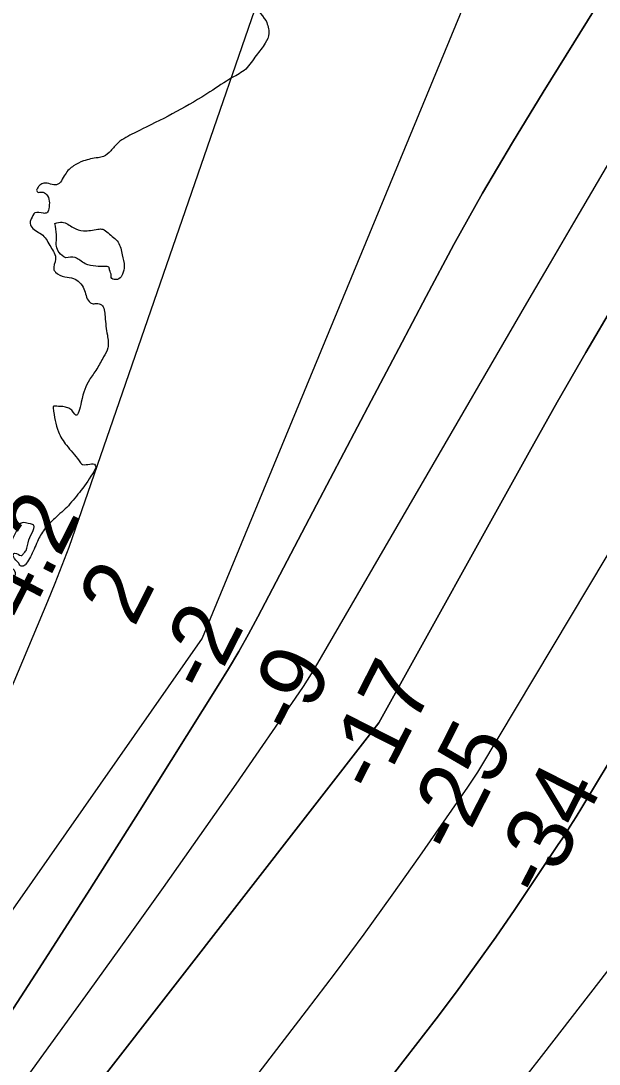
# Model space of a CAD drawing. Extents: x 3279314 to 3317160, y 734079 to 759431.
# Drawn here: x 3309171 to 3309761, y 741400 to 742465 of the extents above; entities that cross this region are included whole.
import ezdxf

# ---------------------------------------------------------------- set-up
doc = ezdxf.new("R2010")
doc.units = 0
for name, color, linetype in [('V-RIVR-EDGE', 7, 'Continuous'), ('V-RIVR-RANG', 7, 'Continuous'), ('V-TOPO-DPTH', 7, 'Continuous'), ('V-TOPO-MAJR', 7, 'Continuous'), ('V-TOPO-MINR', 7, 'Continuous'), ('V-TOPO-WATR', 7, 'Continuous')]:
    doc.layers.add(name, color=color, linetype=linetype)

msp = doc.modelspace()

# ---------------------------------------------------------------- linework, layer by layer
at = {"layer": 'V-RIVR-EDGE'}
for points in [[(3309310.5, 742742.8), (3309297.6, 742739.1), (3309289.3, 742739.5), (3309281.8, 742736.7), (3309265.2, 742718.5), (3309265.2, 742716.8), (3309271.9, 742719.3), (3309286.4, 742726.3), (3309288.5, 742726.3), (3309298, 742721.7), (3309308.7, 742713), (3309311.6, 742713.4), (3309312.9, 742717.5), (3309307.1, 742726.2), (3309309.2, 742727.1), (3309316.6, 742726.6), (3309328.6, 742719.5), (3309340.6, 742708.7), (3309355.5, 742693.8), (3309367.5, 742684.2), (3309377.5, 742682.1), (3309378.7, 742677.1), (3309377.4, 742671.8), (3309371.2, 742667.2), (3309352.5, 742660.2), (3309345.9, 742661.9), (3309339.7, 742664.4), (3309328.1, 742663.2), (3309310.3, 742666.5), (3309305.3, 742663.6), (3309296.2, 742660.8), (3309279.6, 742657.9), (3309270.5, 742657.1), (3309265.5, 742653.4), (3309265.1, 742650.1), (3309267.9, 742647.6), (3309276.2, 742646.7), (3309292.4, 742652.1), (3309308.6, 742654.1), (3309317.7, 742649.5), (3309333.8, 742635), (3309342.1, 742624.6), (3309343.7, 742614.2), (3309344.9, 742609.7), (3309356.1, 742599.3), (3309380.5, 742574.3), (3309380.9, 742583.5), (3309376.4, 742590.5), (3309376.8, 742595.5), (3309377.7, 742599.6), (3309368.6, 742608.4), (3309368.6, 742610.9), (3309371.9, 742611.3), (3309377.7, 742610.4), (3309383.9, 742609.6), (3309392.2, 742604.6), (3309399.6, 742597.9), (3309409.9, 742578.8), (3309410.3, 742559.8), (3309405.7, 742541.5), (3309395.7, 742525), (3309392.8, 742515), (3309396.1, 742500.5), (3309406, 742484.8), (3309420.9, 742464.8)], [(3309420.9, 742464.8), (3309423.7, 742452), (3309420, 742442), (3309410.8, 742429.6), (3309400, 742415.6), (3309386.3, 742406.9), (3309363.5, 742392.4), (3309329.4, 742372.2), (3309294.6, 742354.5), (3309277.6, 742345.8), (3309269.7, 742340.4), (3309262.2, 742332.2), (3309254.7, 742326.4), (3309249.3, 742325.2), (3309234.4, 742321.9), (3309224.4, 742316.9), (3309215.7, 742308.2), (3309207, 742297.5), (3309200.8, 742298.3), (3309194.1, 742299.2), (3309190, 742297.1), (3309187.5, 742294.2), (3309186.7, 742291.3), (3309187.9, 742290.1), (3309192, 742290.1), (3309196.6, 742287.6), (3309199, 742273.1), (3309197, 742268.9), (3309193.6, 742268.5), (3309184.9, 742268.9), (3309181.2, 742262.7), (3309179.9, 742259.4), (3309181.6, 742254.4), (3309192.8, 742246.1), (3309201, 742234.1), (3309206, 742221.6), (3309204.3, 742210.9), (3309205.9, 742208.4), (3309215.5, 742203.8), (3309224.2, 742202.1), (3309234.9, 742191.3), (3309240.3, 742178.4), (3309243.2, 742176.4), (3309247.7, 742176.4), (3309252.7, 742175.1), (3309256.4, 742163.1), (3309258.8, 742144), (3309259.2, 742131.1), (3309255, 742122), (3309248, 742109.6), (3309240.5, 742098.5), (3309232.1, 742075.7), (3309226.7, 742062.4), (3309220.5, 742069.1), (3309218.4, 742069.9), (3309213.5, 742071.2), (3309207.3, 742071.6), (3309203.5, 742071.2), (3309203.5, 742069.9), (3309205.6, 742057.1), (3309208.8, 742045.5), (3309217.1, 742031.8), (3309229.9, 742016), (3309233.6, 742012.3), (3309246.5, 742011.4), (3309246.9, 742009.7), (3309245.2, 742005.2), (3309231.9, 741985.7), (3309219, 741970)], [(3309205.2, 742258.1), (3309212.7, 742259.3), (3309223.9, 742253.9), (3309234.6, 742250.6), (3309241.7, 742251), (3309249.1, 742252.2), (3309254.1, 742252.2), (3309259.5, 742248.4), (3309269.8, 742238.9), (3309274, 742226), (3309276, 742214.4), (3309274.3, 742206.5), (3309270.6, 742201.6), (3309267.3, 742200.8), (3309262.7, 742202.8), (3309262.7, 742204.9), (3309261.1, 742210.7), (3309260.2, 742213.6), (3309256.9, 742214.1), (3309247, 742214.5), (3309236.2, 742217), (3309230.8, 742220.7), (3309225.9, 742223.2), (3309216.3, 742222.9)], [(3309216.3, 742222.9), (3309209.7, 742228.3), (3309206.8, 742234.9), (3309206.8, 742240.3), (3309206.9, 742246.5), (3309205.2, 742258.1)], [(3309219, 741970), (3309205.3, 741957.2), (3309194.5, 741946), (3309187.4, 741933.6), (3309180.3, 741917.9), (3309176.2, 741911.3), (3309173.7, 741908.8), (3309170.8, 741908.4), (3309168.3, 741911.3), (3309162.9, 741918.3), (3309162.9, 741920.8), (3309164.2, 741921.7), (3309170.8, 741919.2), (3309173.3, 741921.2), (3309175.8, 741924.5), (3309178.7, 741935.3), (3309182.5, 741951), (3309180.4, 741951.5), (3309170.9, 741952.3), (3309166.3, 741945.3), (3309160.9, 741934.5), (3309159.2, 741932.4), (3309154.7, 741932.5), (3309150.5, 741935), (3309143.9, 741935.4), (3309131.9, 741937.9), (3309123.2, 741941.7), (3309112.9, 741945.4), (3309104.2, 741945.8), (3309099.2, 741945.9), (3309097.9, 741945), (3309097.1, 741940.9), (3309101.2, 741934.7), (3309107.8, 741933), (3309124, 741930), (3309130.6, 741926.7), (3309139.3, 741915.9), (3309150.9, 741907.6), (3309158.4, 741906.7), (3309163.3, 741905.1), (3309164.5, 741898.4), (3309145.4, 741881.5), (3309106, 741849.3), (3309097.3, 741840.2), (3309082.7, 741824), (3309076.1, 741815.4), (3309070.7, 741814.1), (3309068.2, 741814.1), (3309064.8, 741807.9), (3309061.1, 741807.9), (3309051.6, 741811.3), (3309038.7, 741809.6), (3309018.8, 741807.6), (3309011.8, 741806), (3309007.6, 741803.9), (3309004.3, 741800.6), (3309004.7, 741796), (3309008.4, 741791.5), (3309021.3, 741784.4), (3309029.1, 741775.3), (3309032.8, 741768.2), (3309032.4, 741763.2), (3309029.1, 741757.9), (3309024.9, 741757.4), (3309017.1, 741758.7), (3309010.4, 741763.7), (3309005.9, 741766.6), (3309002.2, 741765.8), (3309000.9, 741763.7), (3309000.9, 741759.2), (3309004.6, 741749.6), (3309009.6, 741745.1), (3309017.8, 741742.1), (3309025.3, 741743.8), (3309029.9, 741744.2), (3309034, 741751.2), (3309040.3, 741752), (3309046.5, 741749.1), (3309046.5, 741743.7), (3309045.6, 741738.7), (3309040.2, 741732.5)], [(3309406.6, 739469.1), (3309406.9, 739470.2), (3309409.6, 739480.7), (3309411.9, 739488.5), (3309415.4, 739490.4), (3309418.5, 739491.2), (3309422.4, 739490), (3309428.2, 739491.9), (3309433.7, 739499.3), (3309438.7, 739506.6), (3309450.4, 739518.2), (3309464, 739536), (3309476.9, 739555.8), (3309496.7, 739584.4), (3309506.1, 739598), (3309519.7, 739614.2), (3309546.5, 739639.4), (3309559.7, 739653.7), (3309570.2, 739663.7), (3309585.4, 739678.4), (3309605.6, 739702.4), (3309641.4, 739738.4), (3309663.1, 739760.5), (3309682.2, 739779), (3309686.5, 739788.7), (3309693.9, 739798.8), (3309702.8, 739807.3), (3309713.7, 739818.1), (3309734.7, 739839.8), (3309757.6, 739866.5), (3309784.5, 739896.3), (3309806.3, 739925.3), (3309824.2, 739949.7), (3309828.8, 739952.8), (3309833.9, 739956.7), (3309845.5, 739971.4), (3309857.6, 739986.1), (3309865.4, 739998.5), (3309886, 740025.2), (3309891, 740027.5), (3309901.9, 740028.2), (3309908.1, 740032.1), (3309917.1, 740039), (3309926.8, 740054.5), (3309932.2, 740063.8), (3309935.8, 740075.8), (3309938.1, 740097.2), (3309939, 740111.1), (3309941.3, 740118.5), (3309943.3, 740123.5), (3309947.5, 740128.2), (3309951, 740130.9), (3309951.8, 740134), (3309960, 740142.5), (3309961.2, 740148.3), (3309962.7, 740153), (3309965.1, 740156.4), (3309967.8, 740162.6), (3309974.8, 740173.1), (3309975.6, 740178.5), (3309979.9, 740187), (3309983, 740198.3), (3309983.8, 740212.2), (3309990.4, 740225.4), (3309997.8, 740242.8), (3310002.9, 740253.7), (3310002.5, 740257.9), (3310003.3, 740265.3), (3310006, 740266.1), (3310008.4, 740266.1), (3310011.5, 740270.3), (3310020.1, 740286.2), (3310046.1, 740325.7), (3310059.8, 740350.9), (3310067.2, 740364.4), (3310064.9, 740370.3), (3310064.1, 740378), (3310064.9, 740385), (3310067.6, 740395.1), (3310071.9, 740404.4), (3310077.7, 740407.5), (3310083.6, 740407.1), (3310091.7, 740406.3), (3310100.2, 740410.9), (3310108.4, 740417.1), (3310115.4, 740425.6), (3310118.9, 740428.3), (3310123.2, 740429.1), (3310128.6, 740429), (3310138.7, 740431.3), (3310142.6, 740432.5), (3310150, 740439.1), (3310155.4, 740440.2), (3310158.1, 740440.2), (3310163.1, 740440.2), (3310171.7, 740440.2), (3310184.1, 740445.6), (3310197.7, 740453.7), (3310207, 740461.4), (3310214.8, 740469.2), (3310221, 740471.5), (3310225.3, 740473.4), (3310231.1, 740483.5), (3310240.4, 740492.4), (3310249.4, 740497.8), (3310258.7, 740499.7), (3310262.2, 740502.8), (3310266.9, 740511.3), (3310274.6, 740520.2), (3310283.2, 740529.9), (3310284.8, 740533.8), (3310284.8, 740540.7), (3310286.7, 740544.2), (3310293.7, 740549.6), (3310302.3, 740557.4), (3310312.8, 740569.4), (3310318.2, 740579.4), (3310320.6, 740589.1), (3310322.1, 740597.3), (3310326, 740604.2), (3310334.6, 740615.1), (3310347.4, 740633.3), (3310363.8, 740648.7), (3310366.9, 740654.5), (3310368.5, 740664.6), (3310368.5, 740672.8), (3310370, 740676.6), (3310379.8, 740687.1), (3310387.5, 740696.8), (3310394.9, 740706.8), (3310396.5, 740713), (3310398.8, 740719.6), (3310402, 740724.3), (3310405.8, 740728.5), (3310409.7, 740736.3), (3310412.9, 740751), (3310413.3, 740761.1), (3310417.2, 740774.3), (3310421.5, 740785.9), (3310418.8, 740794.4), (3310418, 740800.2), (3310418.8, 740804.5), (3310424.3, 740811.8), (3310428.6, 740819.2), (3310430.5, 740825.4), (3310428.6, 740831.2), (3310427.4, 740836.3), (3310427.8, 740837.4), (3310433.3, 740839.4), (3310439.1, 740842.4), (3310443.4, 740846.7), (3310443.4, 740851.4), (3310441.5, 740858.3), (3310441.5, 740863), (3310444.2, 740869.2), (3310451.2, 740876.2), (3310463.2, 740888.5), (3310473.4, 740900.5), (3310478.4, 740910.2), (3310484.3, 740921.1), (3310487, 740926.5), (3310491.3, 740930.4), (3310495.9, 740935), (3310496.3, 740938.1), (3310497.9, 740943.9), (3310501.8, 740948.6), (3310508, 740955.1), (3310516.6, 740967.9), (3310525.1, 740982.2), (3310533.3, 740995), (3310538, 741009.3), (3310543.1, 741023.7), (3310547.8, 741031.8), (3310554, 741042.3), (3310555.6, 741051.6), (3310558.3, 741064.8), (3310560.3, 741067.9), (3310564.9, 741070.2), (3310568, 741072.5), (3310568, 741076.8), (3310566.9, 741078.3), (3310564.6, 741079.9), (3310564.2, 741081.8), (3310567.3, 741092.7), (3310574.3, 741104.3), (3310580.9, 741111.2), (3310588.7, 741123.2), (3310593.4, 741129), (3310595.7, 741136.8), (3310601.2, 741145.7), (3310601.2, 741151.5), (3310604.7, 741155.4), (3310613.6, 741163.5), (3310616, 741174), (3310617.5, 741180.9), (3310627.3, 741194.5), (3310627.3, 741200.3), (3310629.2, 741204.2), (3310633.1, 741206.5), (3310639.3, 741213.1), (3310643.6, 741219.7), (3310646.4, 741227.8), (3310646.8, 741234), (3310654.2, 741246.4), (3310669, 741277.4), (3310677.9, 741294.8), (3310684.6, 741304.5), (3310688.1, 741309.1), (3310690, 741313), (3310694.7, 741331.6), (3310699.8, 741344.8), (3310707.6, 741354.5), (3310720.4, 741368.8), (3310732.1, 741385.8), (3310733.6, 741394), (3310733.3, 741402.1), (3310734.8, 741406.7), (3310740.3, 741412.2), (3310743, 741417.2), (3310747.2, 741422.1)]]:
    msp.add_spline(points, degree=3, dxfattribs=at)
at = {"layer": 'V-TOPO-DPTH'}
for p, q in [((3309743.1, 741662), (3309905.5, 741932.1)), ((3309905.5, 741932.1), (3309743.1, 741662)), ((3309737.3, 741652.5), (3309743.1, 741662)), ((3309743.1, 741662), (3309737.3, 741652.5)), ((3309731.3, 741643.1), (3309737.3, 741652.5)), ((3309737.3, 741652.5), (3309731.3, 741643.1)), ((3309725.3, 741633.7), (3309731.3, 741643.1)), ((3309731.3, 741643.1), (3309725.3, 741633.7)), ((3309719.1, 741624.4), (3309725.3, 741633.7)), ((3309725.3, 741633.7), (3309719.1, 741624.4)), ((3309674.6, 741558.2), (3309719.1, 741624.4)), ((3309719.1, 741624.4), (3309674.6, 741558.2)), ((3309655.2, 741529.9), (3309674.6, 741558.2)), ((3309674.6, 741558.2), (3309655.2, 741529.9)), ((3309635.4, 741501.8), (3309655.2, 741529.9)), ((3309655.2, 741529.9), (3309635.4, 741501.8)), ((3309615.1, 741474), (3309635.4, 741501.8)), ((3309635.4, 741501.8), (3309615.1, 741474)), ((3309594.4, 741446.5), (3309615.1, 741474)), ((3309615.1, 741474), (3309594.4, 741446.5)), ((3309573.5, 741419.2), (3309594.4, 741446.5)), ((3309594.4, 741446.5), (3309573.5, 741419.2)), ((3309552.4, 741392), (3309573.5, 741419.2)), ((3309573.5, 741419.2), (3309552.4, 741392))]:
    msp.add_line(p, q, dxfattribs=at)
for points in [[(3309263.6, 745509.4), (3309525.2, 744896.3), (3309666.5, 743871.5), (3309537.4, 742847.2), (3309226.1, 741946.2), (3309219.4, 741927.6), (3309212.5, 741909), (3309205.2, 741890.6), (3309197.7, 741872.3), (3309132.9, 741718.9)], [(3309263.6, 745509.4), (3309525.2, 744896.3), (3309666.5, 743871.5), (3309537.4, 742847.2), (3309226.1, 741946.2), (3309219.4, 741927.6), (3309212.5, 741909), (3309205.2, 741890.6), (3309197.7, 741872.3), (3309132.9, 741718.9)], [(3310139.2, 745105.4), (3310225.6, 744902.1), (3310163.5, 743815.2), (3309925.5, 742749.3), (3309703.5, 742392), (3309672.3, 742340.7), (3309641.9, 742288.9), (3309612.6, 742236.5), (3309584.1, 742183.6), (3309556.2, 742130.4), (3309528.2, 742077.2), (3309500.3, 742024.1), (3309472.3, 741970.9), (3309412.4, 741856.7), (3309402.8, 741838.9), (3309392.9, 741821.3), (3309382.6, 741803.8), (3309372, 741786.6), (3309292, 741659.1), (3309240.9, 741578.4), (3309189.3, 741498), (3309137, 741418.1)], [(3309137, 741418.1), (3309189.3, 741498), (3309240.9, 741578.4), (3309292, 741659.1), (3309372, 741786.6), (3309382.6, 741803.8), (3309392.9, 741821.3), (3309402.8, 741838.9), (3309412.4, 741856.7), (3309472.3, 741970.9), (3309500.3, 742024.1), (3309528.2, 742077.2), (3309556.2, 742130.4), (3309584.1, 742183.6), (3309612.6, 742236.5), (3309641.9, 742288.9), (3309672.3, 742340.7), (3309703.5, 742392), (3309925.5, 742749.3), (3310163.5, 743815.2), (3310225.6, 744902.1), (3310139.2, 745105.4)], [(3309040, 741111.6), (3309536, 741748.4), (3309689.4, 742024.6), (3309718.1, 742075.6), (3309747.1, 742126.3), (3309776.7, 742176.6), (3309806.7, 742226.8), (3309836.3, 742277.1), (3309865.1, 742327.9), (3309892.7, 742379.3), (3309919.5, 742431.2), (3310044.6, 742680.7), (3310053.3, 742699.1), (3310061.6, 742717.8), (3310069, 742736.7), (3310076, 742755.9), (3310149.9, 742973.2), (3310191.7, 743101.7), (3310231.4, 743230.9)], [(3309040, 741111.6), (3309536, 741748.4), (3309689.4, 742024.6), (3309718.1, 742075.6), (3309747.1, 742126.3), (3309776.7, 742176.6), (3309806.7, 742226.8), (3309836.3, 742277.1), (3309865.1, 742327.9), (3309892.7, 742379.3), (3309919.5, 742431.2), (3310044.6, 742680.7), (3310053.3, 742699.1), (3310061.6, 742717.8), (3310069, 742736.7), (3310076, 742755.9), (3310149.9, 742973.2), (3310191.7, 743101.7), (3310231.4, 743230.9)], [(3310152.6, 742610.8), (3310025.3, 742372.5), (3309962.9, 742257.6), (3309899.3, 742143.4), (3309834.1, 742030), (3309767.8, 741917.3), (3309639.8, 741703.3), (3309636.6, 741698.1), (3309633.4, 741693), (3309630, 741687.9), (3309626.6, 741682.9), (3309577.5, 741612.6), (3309549.1, 741572.6), (3309520.5, 741532.9), (3309491.3, 741493.6), (3309461.7, 741454.6), (3308956, 740796.7)], [(3310152.6, 742610.8), (3310025.3, 742372.5), (3309962.9, 742257.6), (3309899.3, 742143.4), (3309834.1, 742030), (3309767.8, 741917.3), (3309639.8, 741703.3), (3309636.6, 741698.1), (3309633.4, 741693), (3309630, 741687.9), (3309626.6, 741682.9), (3309577.5, 741612.6), (3309549.1, 741572.6), (3309520.5, 741532.9), (3309491.3, 741493.6), (3309461.7, 741454.6), (3308956, 740796.7)]]:
    msp.add_lwpolyline(points, dxfattribs=at)
at = {"layer": 'V-TOPO-MAJR'}
msp.add_lwpolyline([(3310363.5, 742650.2), (3310354.8, 742628.5), (3310345.6, 742607), (3310336.2, 742585.7), (3310032.7, 741917), (3310018.4, 741886.3), (3310003.8, 741855.7), (3309988.7, 741825.4), (3309973.2, 741795.3), (3309957, 741765.6), (3309940.1, 741736.3), (3309922.2, 741707.5), (3309903.6, 741679.2), (3309869.8, 741629.6), (3309856.8, 741610.9), (3309843.5, 741592.3), (3309830, 741574), (3309816.2, 741555.9), (3309703.9, 741411.3), (3309650, 741341.6)], dxfattribs=at)
at = {"layer": 'V-TOPO-MINR'}
for p, q in [((3309905.5, 741932.1), (3309743.1, 741662)), ((3309743.1, 741662), (3309737.3, 741652.5)), ((3309737.3, 741652.5), (3309731.3, 741643.1)), ((3309731.3, 741643.1), (3309725.3, 741633.7)), ((3309725.3, 741633.7), (3309719.1, 741624.4)), ((3309719.1, 741624.4), (3309674.6, 741558.2)), ((3309674.6, 741558.2), (3309655.2, 741529.9)), ((3309655.2, 741529.9), (3309635.4, 741501.8)), ((3309635.4, 741501.8), (3309615.1, 741474)), ((3309615.1, 741474), (3309594.4, 741446.5)), ((3309594.4, 741446.5), (3309573.5, 741419.2)), ((3309573.5, 741419.2), (3309552.4, 741392))]:
    msp.add_line(p, q, dxfattribs=at)
for points in [[(3309649.3, 745233), (3309725.7, 744913.4), (3309900.9, 744138.2), (3309905.6, 744121.9), (3309909.8, 744105.5), (3309913.7, 744089), (3309966, 743847.2), (3309841.9, 743194.8), (3309828.8, 743129.3), (3309815.1, 743063.9), (3309800.2, 742998.8), (3309784.5, 742933.9), (3309756.6, 742821.9), (3309754.2, 742813.1), (3309751.6, 742804.4), (3309748.7, 742795.8), (3309745.6, 742787.3), (3309717.9, 742716.2), (3309700.6, 742672.3), (3309683.2, 742628.4), (3309665.4, 742584.7), (3309647.5, 742541), (3309355.6, 741835.1), (3308765.2, 740990.9)], [(3310139.2, 745105.4), (3310225.6, 744902.1), (3310163.5, 743815.2), (3309925.5, 742749.3), (3309703.5, 742392), (3309672.3, 742340.7), (3309641.9, 742288.9), (3309612.6, 742236.5), (3309584.1, 742183.6), (3309556.2, 742130.4), (3309528.2, 742077.2), (3309500.3, 742024.1), (3309472.3, 741970.9), (3309412.4, 741856.7), (3309402.8, 741838.9), (3309392.9, 741821.3), (3309382.6, 741803.8), (3309372, 741786.6), (3309292, 741659.1), (3309240.9, 741578.4), (3309189.3, 741498), (3309137, 741418.1)], [(3310231.4, 743230.9), (3310191.7, 743101.7), (3310149.9, 742973.2), (3310076, 742755.9), (3310069, 742736.7), (3310061.6, 742717.8), (3310053.3, 742699.1), (3310044.6, 742680.7), (3309919.5, 742431.2), (3309892.7, 742379.3), (3309865.1, 742327.9), (3309836.3, 742277.1), (3309806.7, 742226.8), (3309776.7, 742176.6), (3309747.1, 742126.3), (3309718.1, 742075.6), (3309689.4, 742024.6), (3309536, 741748.4), (3309040, 741111.6)], [(3310152.6, 742610.8), (3310025.3, 742372.5), (3309962.9, 742257.6), (3309899.3, 742143.4), (3309834.1, 742030), (3309767.8, 741917.3), (3309639.8, 741703.3), (3309636.6, 741698.1), (3309633.4, 741693), (3309630, 741687.9), (3309626.6, 741682.9), (3309577.5, 741612.6), (3309549.1, 741572.6), (3309520.5, 741532.9), (3309491.3, 741493.6), (3309461.7, 741454.6), (3308956, 740796.7)], [(3309885.3, 742501.7), (3309858.8, 742462.2), (3309832.9, 742422.2), (3309807.7, 742381.8), (3309783.1, 742341), (3309758.9, 742300), (3309734.8, 742258.9), (3309710.8, 742217.8), (3309686.8, 742176.6), (3309470.9, 741805.2), (3309466.9, 741798.6), (3309462.9, 741792.1), (3309458.7, 741785.6), (3309454.4, 741779.3), (3309389.8, 741686.1), (3309353, 741633.3), (3309315.9, 741580.6), (3309278.5, 741528.2), (3309240.9, 741476), (3309167.7, 741375.1)]]:
    msp.add_lwpolyline(points, dxfattribs=at)
at = {"layer": 'V-TOPO-WATR'}
msp.add_lwpolyline([(3309263.6, 745509.4), (3309525.2, 744896.3), (3309666.5, 743871.5), (3309537.4, 742847.2), (3309226.1, 741946.2), (3309219.4, 741927.6), (3309212.5, 741909), (3309205.2, 741890.6), (3309197.7, 741872.3), (3309132.9, 741718.9)], dxfattribs=at)

# ---------------------------------------------------------------- texts
at = {"layer": 'V-RIVR-RANG'}
for s, p in [('4.2', (3309176.3, 741849.6)), ('2', (3309286.1, 741845)), ('-2', (3309363.2, 741775.9)), ('-9', (3309453.5, 741732.9)), ('-17', (3309535.5, 741673.5)), ('-25', (3309616.1, 741611.4)), ('-34', (3309705.7, 741567.1))]:
    msp.add_text(s, height=67, rotation=63.0777, dxfattribs=at).set_placement(p)

doc.saveas('drawing.dxf')
